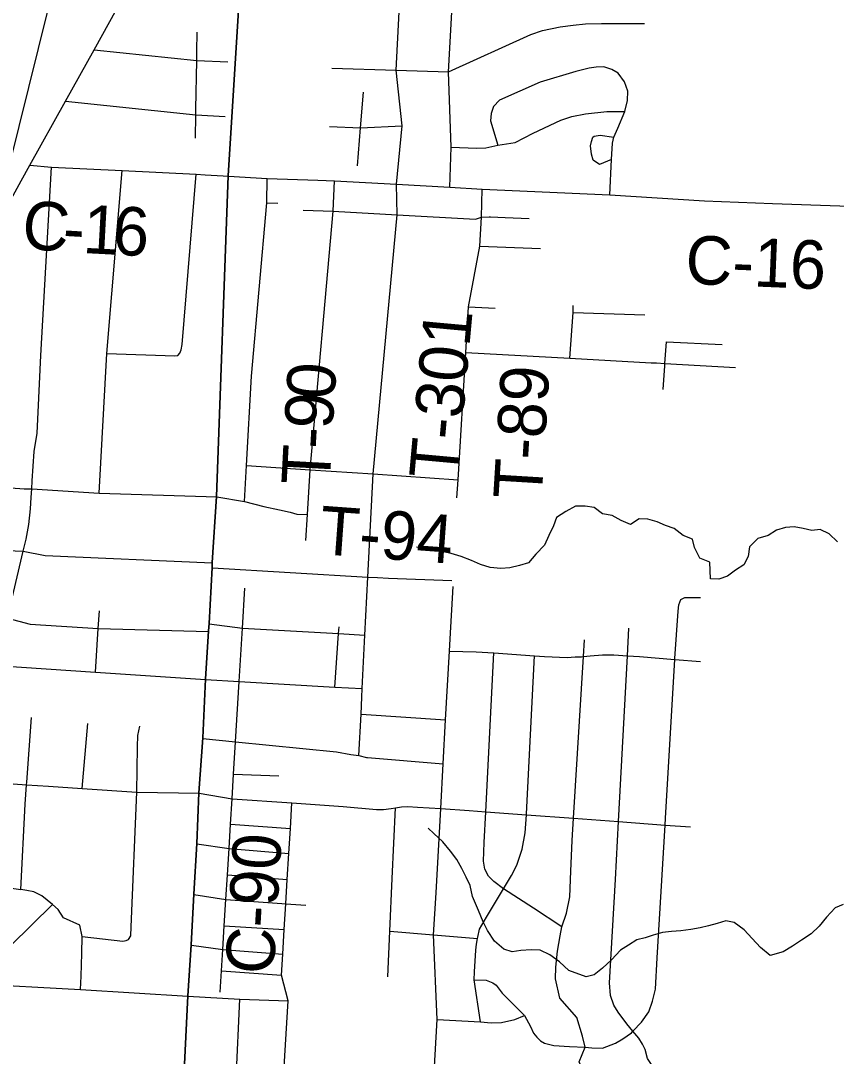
# Model space of a CAD drawing. Extents: x 114843 to 284848, y 317643 to 566895.
# Drawn here: x 217204 to 222255, y 405182 to 411592 of the extents above; entities that cross this region are included whole.
import ezdxf

# ---------------------------------------------------------------- set-up
doc = ezdxf.new("R2010")
doc.units = 0
for name, color, linetype in [('GM_X_City_Street', 7, 'Continuous'), ('GM_X_County_Road', 7, 'Continuous'), ('GM_X_County_Road_Text', 7, 'Continuous'), ('GM_X_Minor_River', 7, 'Continuous'), ('GM_X_Rail_Line', 7, 'Continuous'), ('GM_X_State_Route', 7, 'Continuous'), ('GM_X_Township', 7, 'Continuous'), ('GM_X_Township_Road', 7, 'Continuous'), ('GM_X_Township_Road_Text', 7, 'Continuous')]:
    doc.layers.add(name, color=color, linetype=linetype)

msp = doc.modelspace()

# ---------------------------------------------------------------- linework, layer by layer
at = {"layer": 'GM_X_City_Street'}
for p, q in [((219311.6, 407300.5), (219835.4, 407263.9)), ((217584.7, 406839.9), (217618.8, 407242.7)), ((217143.2, 405869.1), (217399.7, 406122.7))]:
    msp.add_line(p, q, dxfattribs=at)
for points in [[(217275.6, 408744.3), (217287.9, 408926.5), (217305, 409038.1), (217312, 409169.5), (217328.8, 409518.9), (217394.2, 410684.9)], [(217689.5, 408667.1), (217738, 409532.3), (217832.6, 410664.1)], [(218188.9, 409534), (218197.4, 409555.8), (218204.1, 409587.8), (218290.8, 410641.6)], [(217738, 409532.3), (218158.4, 409516.7), (218176.5, 409520.2), (218188.9, 409534)], [(216893, 405633.6), (216928.4, 406253.5), (216946, 406566.2), (216963.3, 406884.1), (217002.6, 407249.2), (217053.8, 407600.7), (217121.9, 407894.1), (217219.8, 408309.1), (217237.5, 408383.1), (217253.5, 408473.5), (217264.6, 408571.3), (217267.8, 408640.5), (217272.3, 408695), (217275.6, 408744.3)], [(216574, 408335.5), (217219.8, 408309.1), (217354.2, 408282), (218390.3, 408236.2)], [(219758.2, 404972.3), (219782.8, 405410), (219759.4, 405934.1), (219776.8, 406195.1), (219805.3, 406715.1), (219820.5, 406991.7), (219835.4, 407263.9), (219858.8, 407690.7), (219863.3, 407766.1), (219882.8, 408089.1)], [(221293, 408010.3), (221317.3, 408021.7), (221353.4, 408022.9), (221413.4, 408021.6)], [(220699, 405238.7), (220741.6, 405235.5), (220807.9, 405233.6), (220886.7, 405263.9), (220933.3, 405290.9), (220986.2, 405327.7), (220995.2, 405337.6), (221047.7, 405394.5), (221093.2, 405457.6), (221116.7, 405523.2), (221134.4, 405598.9), (221144.8, 405791.1), (221195.7, 406613.6), (221198.3, 406655.7), (221254.4, 407638.7), (221254.7, 407644.4), (221275.3, 407936.5), (221280.3, 407976.5), (221293, 408010.3)], [(216467.2, 407896), (217121.9, 407894.1), (217261.7, 407857.6), (217684.3, 407830.9), (218367, 407812.1)], [(217666.2, 407559.5), (217684.3, 407830.9), (217691.5, 407939)], [(221125.1, 404897.1), (221129, 404959.7), (221134.1, 405097.7), (221086.7, 405169.1), (221071.9, 405223.6), (221054.7, 405258.1), (221031.5, 405294.7), (220995.2, 405337.6), (220957.4, 405382.5), (220905, 405455.9), (220877.9, 405498.6), (220857.3, 405559.2), (220851, 405637.5), (220887.5, 406276), (220906.7, 406634.9), (220961.6, 407661), (220970.7, 407831.3)], [(220662.2, 404922.4), (220687.9, 404972.1), (220695, 405078), (220661.8, 405148.8), (220699, 405238.7), (220682.9, 405307.1), (220648.2, 405422.4), (220542.7, 405541.3), (220516.5, 405661.9), (220517.6, 405734.1), (220529.1, 405832.1), (220544.6, 405928.1), (220554.7, 405983.6), (220584.8, 406067.7), (220604.4, 406169.7), (220610.8, 406327.9), (220619.7, 406518.2), (220628, 406655.6), (220688.6, 407656.8), (220694.8, 407759.7)], [(215853.6, 407672.8), (216591.7, 407629.9), (216849, 407614.9), (217053.8, 407600.7), (217666.2, 407559.5), (218348.8, 407513.7)], [(219858.8, 407690.7), (220024.8, 407686), (220134.7, 407678.6), (220386.4, 407661.5), (220446.9, 407657.3), (220589, 407651.1), (220637.1, 407654.4), (220677.2, 407655.7), (220688.6, 407656.8), (220731.4, 407660.9), (220807.6, 407667.7), (220877.6, 407666.6), (220961.6, 407661), (221035.7, 407656.1), (221254.4, 407638.7), (221413.7, 407626.1)], [(220051.1, 405395.5), (220011.9, 405654.7), (220013.9, 405704.7), (220022.3, 405839.2), (220025.8, 405876.7), (220032.7, 405910.6), (220034.8, 405920.6), (220045.9, 405968.5), (220087.6, 406043.7), (220193.3, 406217.9), (220243.5, 406300.7), (220277, 406366), (220309.3, 406463.5), (220327.6, 406565.3), (220335.8, 406677.2), (220336.3, 406683.3), (220386.4, 407661.5)], [(220554.7, 405983.6), (220379.1, 406099.2), (220193.3, 406217.9), (220134.6, 406265.1), (220101.4, 406297.9), (220078.3, 406340.5), (220069.4, 406390.8), (220074, 406504.9), (220083.9, 406695.8), (220134.7, 407678.6)], [(217573.9, 405596), (217577.6, 405679.4), (217581.8, 405819.2), (217584.6, 405923.4), (217569.3, 405994.4), (217468.2, 406040.4), (217435, 406091), (217399.7, 406122.7), (217334.1, 406174.8), (217284.4, 406199.6), (217242.5, 406208.3), (217204.5, 406214.9), (217230.6, 406743.7), (217239.5, 406862.9), (217240.7, 406879.8), (217270.9, 407280.2)], [(217870.7, 405905.9), (217885, 405927.7), (217887.9, 405983.7), (217922.8, 406817.2), (217927, 407097.5), (217929.3, 407168.5), (217941, 407225.6)], [(219298.8, 407043.3), (219345.5, 407032.5), (219350.7, 407032), (219820.5, 406991.7)], [(216595.2, 406905.5), (216963.3, 406884.1), (217239.5, 406862.9), (217375.4, 406854), (217584.7, 406839.9), (217922.8, 406817.2), (218308.5, 406810.6)], [(219201.7, 406728.5), (219406.7, 406709.2), (219451.1, 406709.5), (219498.3, 406716.5), (219525.5, 406720.9), (219562.6, 406727), (219600.6, 406728.2), (219660.6, 406724.8), (219805.3, 406715.1), (219980.4, 406703.5), (220083.9, 406695.8), (220335.8, 406677.2), (220628, 406655.6), (220906.7, 406634.9), (221195.7, 406613.6), (221351.3, 406602.1)], [(219476.8, 405674.8), (219489.6, 405957.2), (219504.5, 406283.4), (219525.5, 406720.9)], [(216244.9, 406280.3), (216514.5, 406261.9), (216928.4, 406253.5), (217204.5, 406214.9)], [(217584.6, 405923.4), (217836.5, 405894.4), (217856.6, 405900.1), (217870.7, 405905.9)], [(219489.6, 405957.2), (219759.4, 405934.1), (220032.7, 405910.6)], [(215912.3, 405682.5), (216119.3, 405671.4), (216893, 405633.6), (217573.9, 405596), (218239.2, 405553.9)], [(220011.9, 405654.7), (220086.8, 405652.9), (220128.5, 405637.9), (220148.1, 405623.4), (220185, 405572.5), (220324.3, 405434.8), (220360.4, 405366.5), (220380.7, 405324.9), (220399.9, 405300.8), (220423.5, 405278.4), (220447.9, 405263.8), (220504.9, 405249.5), (220601.7, 405244.1), (220699, 405238.7)], [(218239.2, 405553.9), (218561.4, 405536.3), (218860, 405524.9)], [(218446.6, 404151.1), (218474.5, 404610.4), (218538, 405041.6), (218561.4, 405536.3)], [(218744.5, 404138.4), (218767.8, 404646), (218835.8, 405027.3), (218835.2, 405117.6), (218860, 405524.9)], [(219782.8, 405410), (220051.1, 405395.5), (220118, 405389.9), (220181.8, 405391.7), (220264.6, 405409.2), (220324.3, 405434.8)]]:
    msp.add_lwpolyline(points, dxfattribs=at)
at = {"layer": 'GM_X_County_Road'}
for p, q in [((218346.1, 410638.2), (218456.8, 410631.3)), ((219861.8, 410562.1), (220061.3, 410549.3)), ((218239.2, 405553.9), (218246.4, 405659.2)), ((218219.6, 405131.4), (218239.2, 405553.9))]:
    msp.add_line(p, q, dxfattribs=at)
for points in [[(217259.9, 410697.3), (217394.2, 410684.9), (217832.6, 410664.1), (218290.8, 410641.6), (218346.1, 410638.2)], [(218456.8, 410631.3), (218490, 410629.2), (218731, 410614.9), (219043.2, 410604.8)], [(219043.2, 410604.8), (219147.2, 410601.5), (219530.3, 410581.1), (219861.8, 410562.1)], [(220061.3, 410549.3), (220852.5, 410514), (221438.8, 410477.3), (221859.3, 410460.8), (222276.2, 410446), (222344.1, 410442.5)], [(218354.8, 407613.1), (218367, 407812.1), (218371.1, 407858.3), (218390.5, 408205.4), (218390.3, 408236.2), (218418.1, 408644.9)], [(218246.4, 405659.2), (218260.9, 405869.6), (218276.8, 406183.3), (218295.2, 406497), (218308.5, 406810.6), (218332.4, 407150), (218348.8, 407513.7), (218354.8, 407613.1)]]:
    msp.add_lwpolyline(points, dxfattribs=at)
at = {"layer": 'GM_X_Minor_River'}
for points in [[(222263.4, 408366.7), (222211.5, 408415), (222155.5, 408443.2), (222103.4, 408437.3), (222049.4, 408449.4), (221993.4, 408459.6), (221941.4, 408455.7), (221885.3, 408437.8), (221833.2, 408405.8), (221769.2, 408387.9), (221717, 408335.9), (221708.9, 408275.8), (221682.8, 408223.7), (221630.7, 408191.7), (221580.6, 408153.8), (221528.6, 408135.8), (221476.6, 408138), (221474.6, 408188.1), (221472.7, 408240.2), (221410.7, 408266.4), (221376.8, 408330.6), (221364.9, 408382.8), (221306.9, 408405), (221251, 408449.2), (221197, 408467.4), (221145, 408489.6), (221087, 408507.7), (221035, 408509.8), (220980.9, 408473.9), (220922.9, 408498.1), (220866.9, 408530.3), (220806.9, 408540.4), (220754.9, 408578.6), (220698.9, 408586.8), (220638.9, 408586.9), (220580.8, 408555), (220522.7, 408517), (220502.6, 408464.9), (220474.5, 408404.8), (220448.3, 408346.8), (220394.2, 408290.7), (220348.1, 408236.7), (220294, 408220.8), (220234, 408204.9), (220177.9, 408201), (220111.9, 408207.2), (220051.9, 408225.3), (219995.9, 408251.5), (219931.9, 408275.7), (219869.9, 408293.9), (219811.9, 408306.1), (219751.9, 408320.2), (219695.9, 408328.4), (219655.9, 408332.5)], [(222297.4, 406121.2), (222247.3, 406101.2), (222195.2, 406043.2), (222149.1, 405987.2), (222098.9, 405941.2), (222038.8, 405901.2), (221984.7, 405863.3), (221926.7, 405829.3), (221844.6, 405805.4), (221786.6, 405855.7), (221734.7, 405911.9), (221684.8, 405964.2), (221622.8, 406010.4), (221570.8, 406020.6), (221516.7, 406004.7), (221462.7, 405990.7), (221412.6, 405976.8), (221354.6, 405966.9), (221292.5, 405959.1), (221234.5, 405955.2), (221178.5, 405949.3), (221120.4, 405931.4), (221070.3, 405915.4), (221020.3, 405903.5), (220968.2, 405869.6), (220918.1, 405839.6), (220862, 405779.6), (220807.8, 405727.6), (220755.8, 405685.6), (220705.7, 405673.7), (220597.7, 405714), (220539.8, 405766.3), (220481.8, 405810.5), (220421.8, 405838.7), (220365.8, 405840.8), (220301.8, 405837), (220247.7, 405829.1), (220195.7, 405845.2), (220137.8, 405895.5), (220093.9, 405961.7), (220067.9, 406013.9), (220038.1, 406084.1), (220002.2, 406172.4), (219988.3, 406238.6), (219962.4, 406290.8), (219936.5, 406345), (219904.5, 406401.2), (219864.6, 406451.4), (219818.7, 406509.7), (219762.8, 406561.9), (219726.8, 406594.1)]]:
    msp.add_lwpolyline(points, dxfattribs=at)
at = {"layer": 'GM_X_Rail_Line'}
msp.add_lwpolyline([(214445.4, 399966.6), (214831.4, 401459.1), (215381.4, 403717.5), (215872.1, 405698.5), (216250.7, 407094.4), (216835.7, 409496.5), (217492.6, 412147), (218312.6, 415394.9), (218871.9, 417669.8), (219054.4, 418361.1), (220719.9, 421367.7), (221499.9, 422753.5), (221719, 423003), (221998.3, 423273), (223915.9, 424713.8), (224374.8, 425132.4), (224593.7, 425415.4), (224838.8, 425772.2), (224997.2, 426088.2)], dxfattribs=at)
at = {"layer": 'GM_X_State_Route'}
for points in [[(217206.4, 410599.8), (217259.9, 410697.3), (217481.4, 411094.3), (217658, 411412.3), (217885, 411824.4), (217998, 412039.3)], [(216771.7, 409839.1), (216881.1, 410021.2), (216965.9, 410161), (217206.4, 410599.8)]]:
    msp.add_lwpolyline(points, dxfattribs=at)
at = {"layer": 'GM_X_Township'}
for points in [[(218956.8, 418759), (218716.1, 414264.2), (218652.2, 413245.9), (218488.8, 410632), (218416.9, 408647.7), (218389.1, 408239), (218389.4, 408208.2), (218369.9, 407861.1), (218365.9, 407814.9), (218347.6, 407516.5), (218331.3, 407152.8), (218307.3, 406813.4), (218294, 406499.8), (218275.6, 406186.1), (218259.7, 405872.4), (218238, 405556.8), (218218.4, 405134.2), (218144.7, 403897.3), (218060.7, 402528.1), (218061.5, 402234.2), (217957.9, 400535.2)], [(217957.9, 400535.2), (218061.5, 402234.2), (218060.7, 402528.1), (218144.7, 403897.3), (218218.4, 405134.2), (218238, 405556.8), (218259.7, 405872.4), (218275.6, 406186.1), (218294, 406499.8), (218307.3, 406813.4), (218331.3, 407152.8), (218347.6, 407516.5), (218365.9, 407814.9), (218369.9, 407861.1), (218389.4, 408208.2), (218389.1, 408239), (218416.9, 408647.7), (218488.8, 410632), (218652.2, 413245.9), (218716.1, 414264.2), (218956.8, 418759)]]:
    msp.add_lwpolyline(points, dxfattribs=at)
at = {"layer": 'GM_X_Township_Road'}
for p, q in [((219130.4, 411297.4), (219528.1, 411285)), ((219528.1, 411285), (219853.1, 411276.4)), ((218285.5, 410865.1), (218288, 411008.5)), ((218727.9, 410464.4), (218795.2, 410462.8)), ((220203.7, 410374.5), (220353.4, 410368.3)), ((220047.9, 410196.5), (220154.9, 410192.4)), ((220154.9, 410192.4), (220422.5, 410182.2)), ((219977.3, 409821.4), (220142.2, 409812.5)), ((220625.6, 409785.5), (221068.9, 409770.8)), ((221193.7, 409470.5), (221202.5, 409603.4)), ((221202.5, 409603.4), (221547.5, 409587.2)), ((218589.5, 408616.3), (218601.8, 408838.7)), ((218979.6, 408535.8), (218997.4, 408813.1)), ((219385.8, 408787.9), (219913.1, 408751.2)), ((219905, 408639), (219913.1, 408751.2)), ((218418.1, 408644.9), (218589.5, 408616.3)), ((218969.2, 408375.1), (218979.6, 408535.8)), ((219482.3, 408142.5), (219872.9, 408126.8)), ((218522.1, 406927.9), (218802.2, 406917.5)), ((218503.2, 406619.1), (218873.9, 406592.6)), ((218484, 406306.4), (218854.5, 406276)), ((218876.5, 406124.6), (218969.9, 406118)), ((218464.7, 405989.8), (218835.6, 405966.9)), ((218447.6, 405711.7), (218818.4, 405685.5))]:
    msp.add_line(p, q, dxfattribs=at)
for points in [[(219861.8, 410562.1), (219868.9, 410809.7), (219853.1, 411276.4), (219877.2, 411718.1), (219901.2, 412157.5)], [(219530.3, 410581.1), (219566.9, 410941.1), (219528.1, 411285), (219548.3, 411646)], [(219853.1, 411276.4), (220363.4, 411506.6), (220435.7, 411530.2), (220544.2, 411553.6), (220624.5, 411565.2), (220700.8, 411572.7), (220801.1, 411574.1), (221068, 411574.5)], [(218293.8, 411346.2), (218294.8, 411401.9), (218296.9, 411521.1)], [(217658, 411412.3), (218293.8, 411346.2), (218486.5, 411337.4)], [(218288, 411008.5), (218288.6, 411044), (218293.8, 411346.2)], [(220852.5, 410514), (220863.4, 410733.2), (220868, 410833), (220876.6, 410870.5), (220902.9, 410925.9), (220944.8, 411029.5), (220961.3, 411097.6), (220963.5, 411155.8), (220943.7, 411214.1), (220903.9, 411266.5), (220865.9, 411290.8), (220815.8, 411307.2), (220767.7, 411303.5), (220723.5, 411297.7), (220641.1, 411278.2), (220420.1, 411211.3), (220168.7, 411100.5), (220132.4, 411060.6), (220118.1, 411018.5), (220113.9, 410972.4), (220159.1, 410820.7)], [(217481.4, 411094.3), (218288, 411008.5), (218470.8, 410998.4)], [(219289.9, 410694.5), (219308.6, 410928.3), (219326.3, 411149.7)], [(219868.9, 410809.7), (220025.7, 410802), (220084.4, 410805.9), (220159.1, 410820.7), (220265.7, 410839), (220378.4, 410896.6), (220549.3, 410975.7), (220617.6, 410999.4), (220702, 411014.9), (220834.5, 411030.2), (220944.8, 411029.5)], [(219116.6, 410936.3), (219308.6, 410928.3), (219566.9, 410941.1)], [(220863.4, 410733.2), (220788, 410702.8), (220748.7, 410729.7), (220738.9, 410765.9), (220733.1, 410818.1), (220739.4, 410845.1), (220747.4, 410870.2), (220755, 410877), (220792, 410882.5), (220876.6, 410870.5)], [(218601.8, 408838.7), (218632.2, 409392.1), (218727.9, 410464.4), (218731, 410614.9)], [(218997.4, 408813.1), (219138.5, 410412.5), (219147.2, 410601.5)], [(219316.9, 407405.6), (219319.5, 407458.2), (219336, 407789.1), (219353.9, 408147.7), (219385.8, 408787.9), (219536, 410389.4), (219530.3, 410581.1)], [(219913.1, 408751.2), (219961.6, 409538.6), (219977.3, 409821.4), (220047.9, 410196.5), (220056.6, 410376.6), (220061.3, 410549.3)], [(218952.6, 410420.1), (219138.5, 410412.5), (219536, 410389.4), (220020.8, 410362.8), (220056.6, 410376.6), (220104.4, 410377.9)], [(220104.4, 410377.9), (220113.9, 410378.1), (220203.7, 410374.5)], [(220604.2, 409503), (220625.6, 409785.5), (220625.8, 409829.6)], [(219961.6, 409538.6), (220604.2, 409503), (221109.4, 409475.1), (221141, 409473.4)], [(221141, 409473.4), (221193.7, 409470.5), (221631.1, 409446.3)], [(221183, 409308.6), (221192.8, 409456), (221193.7, 409470.5)], [(218601.8, 408838.7), (218997.4, 408813.1), (219385.8, 408787.9)], [(216145, 408775.4), (217225.7, 408694.9), (217272.3, 408695), (217689.5, 408667.1), (218418.1, 408644.9)], [(218589.5, 408616.3), (218709.5, 408585.3), (218805.7, 408564.7), (218871.8, 408550.2), (218913.9, 408537.9), (218979.6, 408535.8)], [(218390.5, 408205.4), (219353.9, 408147.7), (219412.8, 408145.3), (219482.3, 408142.5)], [(218439.5, 405579.4), (218447.6, 405711.7), (218455.6, 405842.8), (218464.7, 405989.8), (218474.6, 406153.1), (218484, 406306.4), (218493.9, 406468.6), (218503.2, 406619.1), (218512.8, 406776.6), (218522.1, 406927.9), (218534.4, 407129.4), (218557.2, 407501.7), (218577.3, 407831.2), (218592.6, 408080.4)], [(218371.1, 407858.3), (218577.3, 407831.2), (219172.6, 407798.2), (219336, 407789.1)], [(219149, 407467.9), (219172.6, 407798.2), (219175.6, 407841)], [(218348.8, 407513.7), (218557.2, 407501.7), (219149, 407467.9), (219319.5, 407458.2)], [(219298.8, 407043.3), (219311.6, 407300.5), (219316.9, 407405.6)], [(218332.4, 407150), (218534.4, 407129.4), (219159.3, 407065.8), (219247.5, 407051.2), (219298.8, 407043.3)], [(218308.5, 406810.6), (218512.8, 406776.6), (218883.5, 406750.4), (219201.7, 406728.5)], [(218860, 405524.9), (218818.4, 405685.5), (218826.2, 405814), (218835.6, 405966.9), (218845.4, 406126.8), (218854.5, 406276), (218864.4, 406437.7), (218873.9, 406592.6), (218883.5, 406750.4)], [(218295.2, 406497), (218493.9, 406468.6), (218864.4, 406437.7)], [(218276.8, 406183.3), (218474.6, 406153.1), (218821, 406128.5), (218845.4, 406126.8), (218876.5, 406124.6)], [(218260.9, 405869.6), (218455.6, 405842.8), (218826.2, 405814)]]:
    msp.add_lwpolyline(points, dxfattribs=at)

# ---------------------------------------------------------------- texts
at = {"layer": 'GM_X_County_Road_Text'}
for s, height, rotation, p in [('C', 300, 354.79242, (217203, 410184.9)), ('1', 300, 356.97213, (217583.8, 410154.4)), ('6', 300, 357.09105, (217769, 410144.6)), ('-', 300, 356.61992, (217458.8, 410161.8)), ('C-16', 300.01, 357.67262, (221316.8, 409964.4)), ('C-90', 300.01, 86.64612, (218769.9, 405684.3))]:
    msp.add_text(s, height=height, rotation=rotation, dxfattribs=at).set_placement(p)
at = {"layer": 'GM_X_Township_Road_Text'}
for s, height, rotation, p in [('T-301', 300.01, 84.78724, (219907.5, 408747.2)), ('0', 300, 86.17945, (219146.1, 409243.2)), ('T-89', 300.01, 86.51848, (220429.5, 408624.3)), ('9', 300, 86.81051, (219135.8, 409059.5)), ('-', 300, 86.90693, (219129.2, 408936.6)), ('T', 300, 86.93642, (219117.2, 408712.6)), ('T-94', 300.01, 355.8249, (219047.6, 408291))]:
    msp.add_text(s, height=height, rotation=rotation, dxfattribs=at).set_placement(p)

doc.saveas('drawing.dxf')
